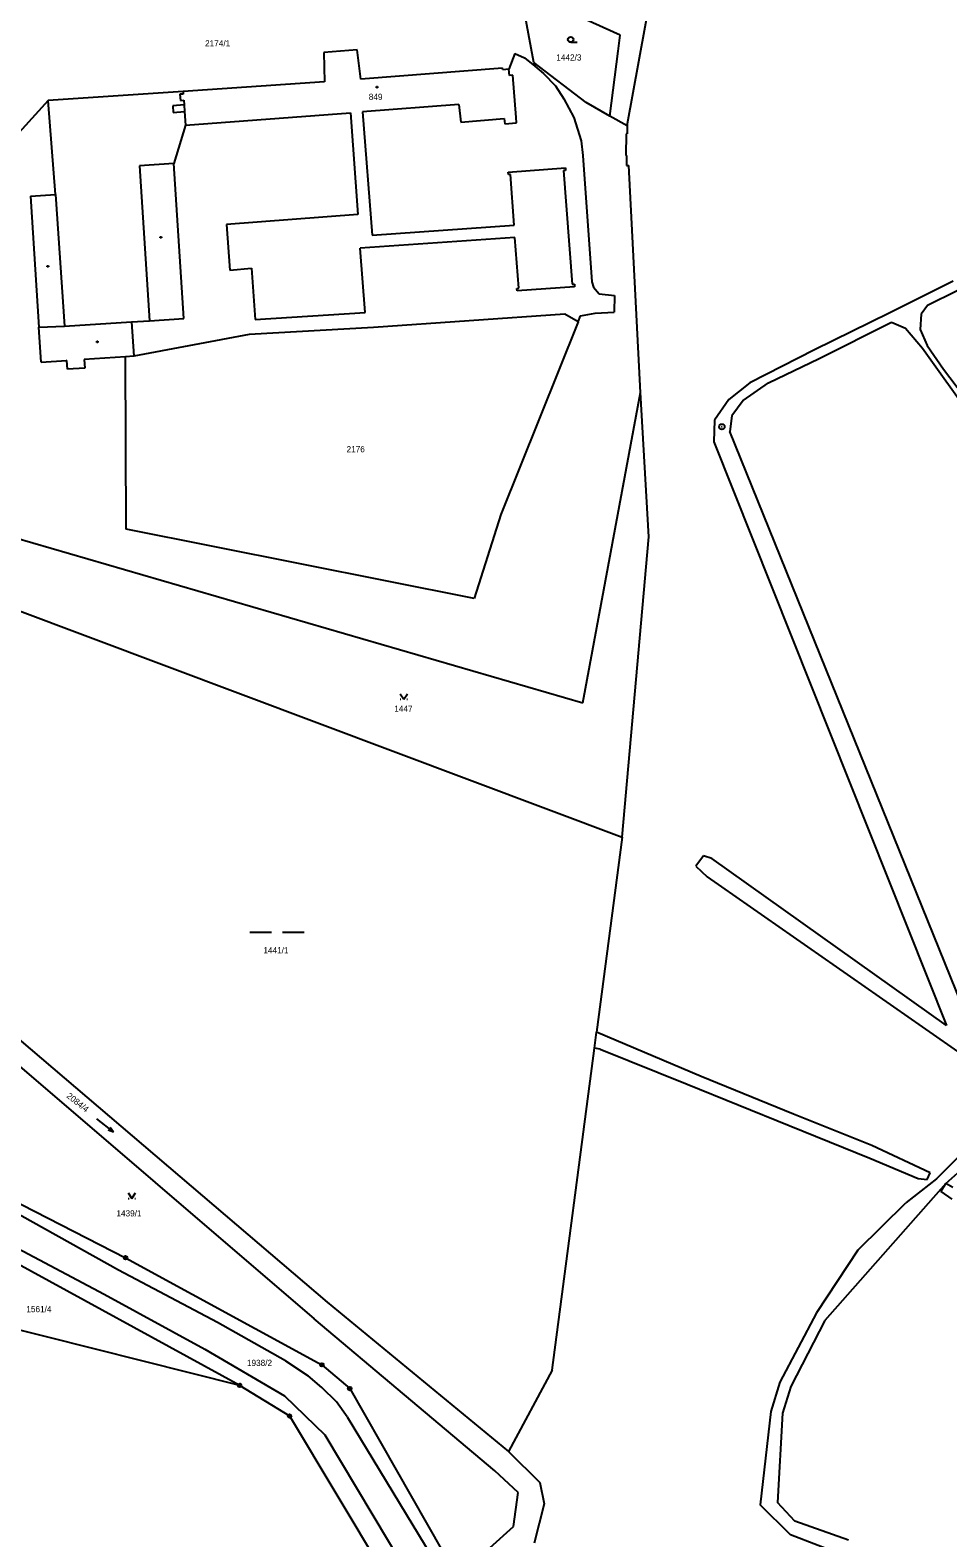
# Model space of a CAD drawing. Extents: x -795483 to -789093, y -1112258 to -1108741.
# Drawn here: x -792579.5 to -792326, y -1110577.6 to -1110161.2 of the extents above; entities that cross this region are included whole.
import ezdxf

# ---------------------------------------------------------------- set-up
doc = ezdxf.new("R2010")
doc.units = 0
for name, color, linetype in [('Vrstva 1', 7, 'Continuous'), ('Vrstva 14', 7, 'Continuous'), ('Vrstva 15', 7, 'Continuous'), ('Vrstva 2', 7, 'Continuous'), ('Vrstva 23', 7, 'Continuous'), ('Vrstva 25', 7, 'Continuous'), ('Vrstva 28', 7, 'Continuous')]:
    doc.layers.add(name, color=color, linetype=linetype)

msp = doc.modelspace()

# ---------------------------------------------------------------- linework, layer by layer
at = {"layer": 'Vrstva 1'}
for p, q in [((-792440.37, -1110170.05), (-792445.06, -1110144.98)), ((-792406.86, -1110144.6), (-792414.59, -1110187.07)), ((-792416.55, -1110162.51), (-792439.23, -1110152.21)), ((-792417.12, -1110166.95), (-792416.55, -1110162.51)), ((-792489.22, -1110166.57), (-792498.43, -1110167.35)), ((-792488.19, -1110174.66), (-792489.22, -1110166.57)), ((-792419.42, -1110184.88), (-792417.12, -1110166.95)), ((-792498.43, -1110167.35), (-792498.19, -1110175.42)), ((-792445.67, -1110167.64), (-792447.27, -1110171.97)), ((-792445.67, -1110167.64), (-792442.98, -1110168.82)), ((-792442.98, -1110168.82), (-792440.09, -1110171.09)), ((-792425.92, -1110181.18), (-792440.37, -1110170.05)), ((-792440.37, -1110170.05), (-792440.09, -1110171.09)), ((-792440.09, -1110171.09), (-792437.76, -1110173.1)), ((-792449.03, -1110171.7), (-792488.19, -1110174.66)), ((-792449, -1110172.1), (-792449.03, -1110171.7)), ((-792447.27, -1110171.97), (-792449, -1110172.1)), ((-792437.76, -1110173.1), (-792434.4, -1110176.53)), ((-792537.3, -1110178.08), (-792574.54, -1110180.58)), ((-792498.19, -1110175.42), (-792537.3, -1110178.08)), ((-792434.4, -1110176.53), (-792432.06, -1110180.14)), ((-792574.54, -1110180.58), (-792592.91, -1110200.68)), ((-792572.51, -1110206.56), (-792574.54, -1110180.58)), ((-792432.06, -1110180.14), (-792429.33, -1110185.29)), ((-792419.42, -1110184.88), (-792425.92, -1110181.18)), ((-792429.33, -1110185.29), (-792427.28, -1110191.69)), ((-792414.6, -1110187.62), (-792419.42, -1110184.88)), ((-792414.6, -1110187.62), (-792414.65, -1110189.75)), ((-792414.59, -1110187.07), (-792414.6, -1110187.62)), ((-792427.28, -1110191.69), (-792426.83, -1110195.76)), ((-792414.87, -1110189.75), (-792414.99, -1110195.8)), ((-792414.65, -1110189.75), (-792414.87, -1110189.75)), ((-792426.83, -1110195.76), (-792424.38, -1110230.66)), ((-792414.99, -1110195.8), (-792414.76, -1110195.8)), ((-792414.76, -1110195.8), (-792414.82, -1110198.52)), ((-792414.82, -1110198.52), (-792414.13, -1110198.54)), ((-792410.9, -1110261.26), (-792414.13, -1110198.54)), ((-792579.43, -1110206.98), (-792572.51, -1110206.56)), ((-792579.43, -1110206.98), (-792577.11, -1110243.19)), ((-792424.38, -1110230.66), (-792423.93, -1110232.15)), ((-792423.93, -1110232.15), (-792422.34, -1110233.99)), ((-792422.34, -1110233.99), (-792418.07, -1110234.46)), ((-792418.07, -1110234.46), (-792418.19, -1110239.06)), ((-792431.83, -1110239.64), (-792484.69, -1110243.32)), ((-792428.18, -1110241.75), (-792449.51, -1110294.97)), ((-792428.18, -1110241.75), (-792431.83, -1110239.64)), ((-792428.18, -1110241.75), (-792427.47, -1110240.1)), ((-792427.47, -1110240.1), (-792423.46, -1110239.3)), ((-792423.46, -1110239.3), (-792418.19, -1110239.06)), ((-792576.49, -1110252.87), (-792577.11, -1110243.19)), ((-792519, -1110245.23), (-792550.89, -1110251.22)), ((-792484.69, -1110243.32), (-792519, -1110245.23)), ((-792576.49, -1110252.87), (-792569.52, -1110252.42)), ((-792569.38, -1110252.41), (-792569.52, -1110252.42)), ((-792569.21, -1110254.77), (-792569.38, -1110252.41)), ((-792564.45, -1110254.49), (-792569.21, -1110254.77)), ((-792553.22, -1110251.37), (-792564.62, -1110252.1)), ((-792564.62, -1110252.1), (-792564.45, -1110254.49)), ((-792550.89, -1110251.22), (-792553.22, -1110251.37)), ((-792552.98, -1110299.01), (-792553.22, -1110251.37)), ((-792426.87, -1110346.94), (-792410.9, -1110261.26)), ((-792408.61, -1110301.1), (-792410.9, -1110261.26)), ((-792614.55, -1110292.36), (-792426.87, -1110346.94)), ((-792449.51, -1110294.97), (-792456.91, -1110318.15)), ((-792456.91, -1110318.15), (-792552.98, -1110299.01)), ((-792415.98, -1110384.02), (-792408.61, -1110301.1)), ((-792584, -1110320.97), (-792415.98, -1110384.02)), ((-792415.98, -1110384.02), (-792423.05, -1110437.93)), ((-792591.51, -1110432.33), (-792497.5, -1110512.53)), ((-792597.68, -1110434.36), (-792501.08, -1110517.07)), ((-792423.63, -1110442.31), (-792423.05, -1110437.93)), ((-792435.3, -1110531.31), (-792423.63, -1110442.31)), ((-792598.74, -1110476.89), (-792553.17, -1110500.22)), ((-792521.65, -1110535.49), (-792596.92, -1110494.31)), ((-792553.17, -1110500.22), (-792498.93, -1110529.8)), ((-792497.5, -1110512.53), (-792447.39, -1110553.73)), ((-792521.65, -1110535.49), (-792592.65, -1110517.65)), ((-792451.16, -1110559.06), (-792501.08, -1110517.07)), ((-792498.93, -1110529.8), (-792491.25, -1110536.35)), ((-792435.3, -1110531.31), (-792447.39, -1110553.73)), ((-792521.65, -1110535.49), (-792507.87, -1110543.93)), ((-792491.25, -1110536.35), (-792465.65, -1110581.23)), ((-792507.87, -1110543.93), (-792480.76, -1110589.07)), ((-792447.39, -1110553.73), (-792438.71, -1110562.34)), ((-792444.72, -1110565.04), (-792451.16, -1110559.06)), ((-792438.71, -1110562.34), (-792437.55, -1110568.22)), ((-792446.01, -1110574.48), (-792444.72, -1110565.04)), ((-792437.55, -1110568.22), (-792440.31, -1110579.1)), ((-792452.56, -1110580.33), (-792446.01, -1110574.48))]:
    msp.add_line(p, q, dxfattribs=at)
at = {"layer": 'Vrstva 2'}
for p, q in [((-792447.15, -1110173.71), (-792447.27, -1110171.97)), ((-792446.2, -1110173.63), (-792447.15, -1110173.71)), ((-792445.3, -1110185.31), (-792446.2, -1110173.63)), ((-792537.24, -1110178.81), (-792538.15, -1110178.88)), ((-792538.15, -1110178.88), (-792538.02, -1110180.6)), ((-792537.3, -1110178.08), (-792537.24, -1110178.81)), ((-792537.02, -1110181.8), (-792540.15, -1110182.03)), ((-792540.15, -1110182.03), (-792540.01, -1110183.86)), ((-792540.01, -1110183.86), (-792536.89, -1110183.63)), ((-792538.02, -1110180.6), (-792537.12, -1110180.53)), ((-792537.12, -1110180.53), (-792537.02, -1110181.8)), ((-792537.02, -1110181.8), (-792536.89, -1110183.63)), ((-792536.89, -1110183.63), (-792536.61, -1110187.38)), ((-792461.08, -1110181.72), (-792487.75, -1110183.72)), ((-792487.75, -1110183.72), (-792485.07, -1110217.77)), ((-792461.08, -1110181.72), (-792460.6, -1110186.55)), ((-792536.61, -1110187.38), (-792539.82, -1110198.03)), ((-792536.61, -1110187.38), (-792491.07, -1110183.97)), ((-792491.07, -1110183.97), (-792489.04, -1110212.1)), ((-792460.6, -1110186.55), (-792448.55, -1110185.58)), ((-792448.55, -1110185.58), (-792448.43, -1110187.01)), ((-792448.43, -1110187.01), (-792445.19, -1110186.74)), ((-792445.19, -1110186.74), (-792445.3, -1110185.31)), ((-792539.82, -1110198.03), (-792549.37, -1110198.62)), ((-792549.37, -1110198.62), (-792546.55, -1110241.4)), ((-792537.07, -1110240.81), (-792539.82, -1110198.03)), ((-792447.44, -1110200.34), (-792431.67, -1110199.14)), ((-792447.38, -1110201.06), (-792447.44, -1110200.34)), ((-792431.62, -1110199.88), (-792432.17, -1110199.92)), ((-792432.17, -1110199.92), (-792429.8, -1110231.35)), ((-792431.67, -1110199.14), (-792431.62, -1110199.88)), ((-792446.84, -1110201.01), (-792447.38, -1110201.06)), ((-792445.81, -1110214.99), (-792446.84, -1110201.01)), ((-792572.51, -1110206.56), (-792570.05, -1110242.91)), ((-792489.04, -1110212.1), (-792525.33, -1110214.85)), ((-792525.33, -1110214.85), (-792524.39, -1110227.43)), ((-792485.07, -1110217.77), (-792445.81, -1110214.99)), ((-792445.64, -1110218.39), (-792488.37, -1110221.41)), ((-792444.53, -1110232.45), (-792445.64, -1110218.39)), ((-792486.96, -1110239.12), (-792488.37, -1110221.41)), ((-792524.39, -1110227.43), (-792518.43, -1110226.86)), ((-792518.43, -1110226.86), (-792517.34, -1110241.06)), ((-792445.05, -1110232.49), (-792444.53, -1110232.45)), ((-792444.99, -1110233.2), (-792445.05, -1110232.49)), ((-792429.15, -1110232.03), (-792444.99, -1110233.2)), ((-792429.8, -1110231.35), (-792429.2, -1110231.3)), ((-792429.2, -1110231.3), (-792429.15, -1110232.03)), ((-792324.58, -1110230.45), (-792342.19, -1110239.34)), ((-792323.44, -1110233.12), (-792331.6, -1110237.19)), ((-792331.6, -1110237.19), (-792333.35, -1110239.57)), ((-792570.05, -1110242.91), (-792551.5, -1110241.68)), ((-792551.5, -1110241.68), (-792546.55, -1110241.4)), ((-792551.5, -1110241.68), (-792550.89, -1110251.22)), ((-792546.55, -1110241.4), (-792537.07, -1110240.81)), ((-792517.34, -1110241.06), (-792486.96, -1110239.12)), ((-792342.19, -1110239.34), (-792362.82, -1110249.46)), ((-792361.6, -1110251.87), (-792341.55, -1110241.8)), ((-792341.55, -1110241.8), (-792337.71, -1110243.47)), ((-792333.35, -1110239.57), (-792333.69, -1110243.85)), ((-792577.11, -1110243.19), (-792570.05, -1110242.91)), ((-792337.71, -1110243.47), (-792333.06, -1110249.01)), ((-792333.69, -1110243.85), (-792331.73, -1110248.29)), ((-792362.82, -1110249.46), (-792380.71, -1110258.57)), ((-792333.06, -1110249.01), (-792319.38, -1110268.07)), ((-792331.73, -1110248.29), (-792327.24, -1110254.76)), ((-792375.54, -1110258.6), (-792361.6, -1110251.87)), ((-792380.71, -1110258.57), (-792386.49, -1110263.18)), ((-792382.52, -1110263.43), (-792375.54, -1110258.6)), ((-792327.24, -1110254.76), (-792317.92, -1110267.02)), ((-792386.49, -1110263.18), (-792390.45, -1110268.88)), ((-792382.52, -1110263.43), (-792385.71, -1110267.66)), ((-792390.45, -1110268.88), (-792390.69, -1110274.83)), ((-792385.71, -1110267.66), (-792386.2, -1110271.99)), ((-792390.69, -1110274.83), (-792326.36, -1110436.04)), ((-792317.57, -1110441.72), (-792386.2, -1110271.99)), ((-792393.52, -1110389.21), (-792395.68, -1110392.1)), ((-792391.24, -1110389.96), (-792393.52, -1110389.21)), ((-792326.36, -1110436.04), (-792391.24, -1110389.96)), ((-792395.68, -1110392.1), (-792392.5, -1110395.01)), ((-792392.5, -1110395.01), (-792317.29, -1110447.53)), ((-792394.13, -1110450.21), (-792423.05, -1110437.93)), ((-792422.09, -1110442.59), (-792423.63, -1110442.31)), ((-792422.09, -1110442.59), (-792398.04, -1110452.32)), ((-792368.66, -1110460.58), (-792394.13, -1110450.21)), ((-792398.04, -1110452.32), (-792369.86, -1110463.67)), ((-792347.02, -1110469.26), (-792368.66, -1110460.58)), ((-792369.86, -1110463.67), (-792347.54, -1110472.68)), ((-792317.56, -1110466.71), (-792329.13, -1110478.39)), ((-792330.93, -1110476.73), (-792347.02, -1110469.26)), ((-792326.61, -1110479.72), (-792316.63, -1110470.92)), ((-792347.54, -1110472.68), (-792334.22, -1110478.34)), ((-792329.13, -1110478.39), (-792337.66, -1110485.05)), ((-792334.22, -1110478.34), (-792331.73, -1110478.58)), ((-792331.73, -1110478.58), (-792330.93, -1110476.73)), ((-792326.61, -1110479.72), (-792360.03, -1110517.55)), ((-792327.95, -1110481.9), (-792326.61, -1110479.72)), ((-792327.95, -1110481.9), (-792324.94, -1110484.02)), ((-792324.59, -1110480.84), (-792326.61, -1110479.72)), ((-792555.17, -1110503.69), (-792591.02, -1110483.65)), ((-792350.84, -1110498.12), (-792337.66, -1110485.05)), ((-792595.45, -1110490.98), (-792559.11, -1110510.27)), ((-792350.84, -1110498.12), (-792362.33, -1110515.48)), ((-792527.76, -1110518.12), (-792555.17, -1110503.69)), ((-792559.11, -1110510.27), (-792531.29, -1110525.47)), ((-792362.33, -1110515.48), (-792372.42, -1110534.63)), ((-792509.04, -1110528.73), (-792527.76, -1110518.12)), ((-792360.03, -1110517.55), (-792369.4, -1110535.77)), ((-792531.29, -1110525.47), (-792509.24, -1110538.34)), ((-792509.04, -1110528.73), (-792502.75, -1110532.82)), ((-792498.97, -1110536.08), (-792502.75, -1110532.82)), ((-792494.92, -1110540.05), (-792498.97, -1110536.08)), ((-792372.42, -1110534.63), (-792374.94, -1110542.7)), ((-792369.4, -1110535.77), (-792371.7, -1110543.11)), ((-792509.24, -1110538.34), (-792498.14, -1110549.1)), ((-792492, -1110544.16), (-792494.92, -1110540.05)), ((-792492, -1110544.16), (-792468.54, -1110582.71)), ((-792374.94, -1110542.7), (-792377.84, -1110568.44)), ((-792371.7, -1110543.11), (-792373.04, -1110567.81)), ((-792498.14, -1110549.1), (-792476.08, -1110586)), ((-792369.45, -1110576.75), (-792377.84, -1110568.44)), ((-792368.28, -1110573.01), (-792373.04, -1110567.81)), ((-792353.42, -1110578.25), (-792368.28, -1110573.01)), ((-792354.18, -1110582.63), (-792369.45, -1110576.75))]:
    msp.add_line(p, q, dxfattribs=at)
at = {"layer": 'Vrstva 23'}
for p, q in [((-792430.21, -1110164.49), (-792428.46, -1110164.49)), ((-792477.3, -1110344.46), (-792476.3, -1110345.96)), ((-792477.3, -1110345.96), (-792477.1, -1110345.96)), ((-792476.3, -1110345.96), (-792475.3, -1110344.46)), ((-792475.5, -1110345.96), (-792475.3, -1110345.96)), ((-792518.83, -1110410.31), (-792512.83, -1110410.31)), ((-792509.83, -1110410.31), (-792503.83, -1110410.31)), ((-792561.22, -1110461.82), (-792556.54, -1110465.58)), ((-792556.54, -1110465.58), (-792558.03, -1110465.03)), ((-792556.54, -1110465.58), (-792557.4, -1110464.25)), ((-792552.43, -1110482.33), (-792551.43, -1110483.83)), ((-792551.43, -1110483.83), (-792550.43, -1110482.33)), ((-792552.43, -1110483.83), (-792552.23, -1110483.83)), ((-792550.63, -1110483.83), (-792550.43, -1110483.83))]:
    msp.add_line(p, q, dxfattribs=at)
msp.add_circle((-792430.21, -1110163.74), 0.75, dxfattribs=at)
at = {"layer": 'Vrstva 25'}
for p, q in [((-792483.85, -1110176.75), (-792483.55, -1110176.75)), ((-792483.85, -1110177.05), (-792483.85, -1110176.75)), ((-792483.55, -1110177.05), (-792483.85, -1110177.05)), ((-792483.55, -1110176.75), (-792483.55, -1110177.05)), ((-792543.6, -1110218.26), (-792543.3, -1110218.26)), ((-792543.6, -1110218.56), (-792543.6, -1110218.26)), ((-792543.3, -1110218.56), (-792543.6, -1110218.56)), ((-792543.3, -1110218.26), (-792543.3, -1110218.56)), ((-792574.82, -1110226.23), (-792574.52, -1110226.23)), ((-792574.82, -1110226.53), (-792574.82, -1110226.23)), ((-792574.52, -1110226.53), (-792574.82, -1110226.53)), ((-792574.52, -1110226.23), (-792574.52, -1110226.53)), ((-792561.14, -1110247.09), (-792560.84, -1110247.09)), ((-792561.14, -1110247.39), (-792561.14, -1110247.09)), ((-792560.84, -1110247.39), (-792561.14, -1110247.39)), ((-792560.84, -1110247.09), (-792560.84, -1110247.39))]:
    msp.add_line(p, q, dxfattribs=at)
at = {"layer": 'Vrstva 28'}
for centre, radius in [((-792388.45, -1110270.69), 0.75), ((-792388.45, -1110270.69), 0.01), ((-792553.17, -1110500.22), 0.5), ((-792553.17, -1110500.22), 0.01), ((-792498.93, -1110529.8), 0.5), ((-792498.93, -1110529.8), 0.01), ((-792521.65, -1110535.49), 0.5), ((-792521.65, -1110535.49), 0.01), ((-792491.25, -1110536.35), 0.5), ((-792491.25, -1110536.35), 0.01), ((-792507.87, -1110543.93), 0.5), ((-792507.87, -1110543.93), 0.01)]:
    msp.add_circle(centre, radius, dxfattribs=at)

# ---------------------------------------------------------------- texts
at = {"layer": 'Vrstva 14'}
for s, p in [('2174/1', (-792531.22, -1110165.63)), ('1442/3', (-792434.18, -1110169.54)), ('2176', (-792492.14, -1110277.75)), ('1447', (-792478.96, -1110349.44)), ('1441/1', (-792515.11, -1110416.14)), ('1439/1', (-792555.72, -1110488.81)), ('1561/4', (-792580.6, -1110515.26)), ('1938/2', (-792519.66, -1110530.12))]:
    msp.add_text(s, height=1.7, dxfattribs=at).set_placement(p)
msp.add_text('2084/4', height=1.7, rotation=321.3139, dxfattribs=at).set_placement((-792569.63, -1110455.81))
at = {"layer": 'Vrstva 15'}
msp.add_text('849', height=1.7, dxfattribs=at).set_placement((-792485.99, -1110180.42))

doc.saveas('drawing.dxf')
